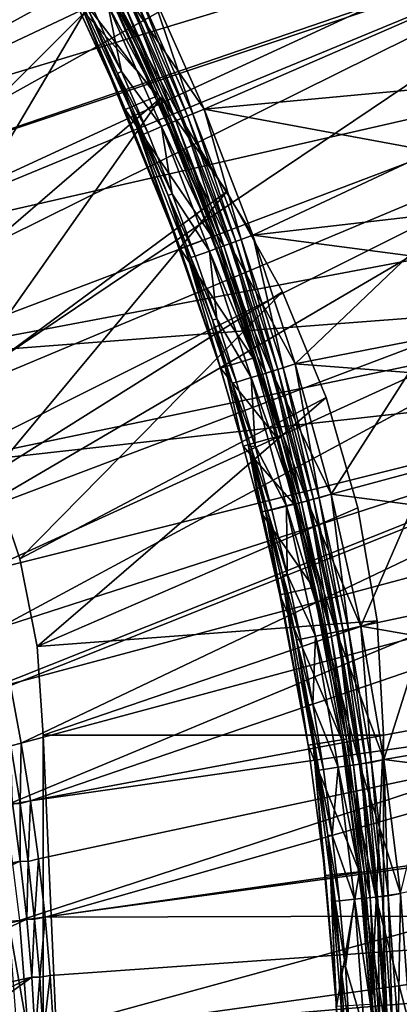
# Model space of a CAD drawing. Header units: metres. Extents: x -901 to 901, y -486 to 401.
# Tile 338 of 375: x 839 to 861, y 209 to 267. Entities that reach past the tile are written whole.
import ezdxf

# ---------------------------------------------------------------- set-up
doc = ezdxf.new("R2010")
doc.units = ezdxf.units.M

msp = doc.modelspace()

# ---------------------------------------------------------------- linework, layer by layer
at = {"layer": 'top'}
for points in [[(842.95459, 270.725311, -625), (840.128296, 276.171753, -625), (846.922791, 262.772797, -621.825684)], [(846.922791, 262.772797, -621.825684), (840.128296, 276.171753, -625), (843.20343, 270.848541, -621.825684)], [(841.155457, 269.83429, -625), (844.821167, 261.875031, -625), (838.621948, 275.3526, -621.651367)], [(838.621948, 275.3526, -621.651367), (844.821167, 261.875031, -625), (841.41803, 269.964325, -621.651367)], [(842.95459, 270.725311, -625), (846.667419, 262.663727, -625), (841.155457, 269.83429, -625)], [(846.667419, 262.663727, -625), (842.95459, 270.725311, -625), (850.187195, 254.502686, -621.825684)], [(850.187195, 254.502686, -621.825684), (842.95459, 270.725311, -625), (846.922791, 262.772797, -621.825684)], [(846.922791, 262.772797, -621.825684), (843.20343, 270.848541, -621.825684), (844.608337, 268.404633, -621.115417)], [(846.2323, 269.16272, -620), (870.100403, 270.889221, -620), (849.449768, 261.904144, -620)], [(846.2323, 269.16272, -618), (849.449768, 261.904144, -618), (870.100403, 270.889221, -618)], [(870.100403, 270.889221, -620), (872.769165, 264.063385, -620), (849.449768, 261.904144, -620)], [(870.100403, 270.889221, -618), (849.449768, 261.904144, -618), (872.769165, 264.063385, -618)], [(844.821167, 261.875031, -625), (848.038513, 253.724182, -625), (841.41803, 269.964325, -621.651367)], [(841.41803, 269.964325, -621.651367), (848.038513, 253.724182, -625), (845.090637, 261.990112, -621.651367)], [(841.41803, 269.964325, -621.651367), (845.090637, 261.990112, -621.651367), (842.74762, 267.524445, -620.924011)], [(846.667419, 262.663727, -625), (844.821167, 261.875031, -625), (841.155457, 269.83429, -625)], [(844.919312, 268.551727, -618.271973), (849.449768, 261.904144, -618), (846.2323, 269.16272, -618)], [(845.008362, 268.593872, -620.525452), (845.274963, 268.719971, -620.301758), (848.201477, 261.387054, -620.525452)], [(845.274963, 268.719971, -620.301758), (845.574524, 268.861694, -620.135986), (848.473938, 261.499908, -620.301758)], [(845.274963, 268.719971, -620.301758), (848.473938, 261.499908, -620.301758), (848.201477, 261.387054, -620.525452)], [(845.574524, 268.861694, -620.135986), (846.2323, 269.16272, -620), (848.78009, 261.62674, -620.135986)], [(845.574524, 268.861694, -620.135986), (848.78009, 261.62674, -620.135986), (848.473938, 261.499908, -620.301758)], [(848.78009, 261.62674, -620.135986), (846.2323, 269.16272, -620), (849.449768, 261.904144, -620)], [(847.498047, 261.095703, -618.603455), (844.320129, 268.268311, -618.603455), (843.786987, 268.016083, -619.050903)], [(848.110413, 261.349335, -618.271973), (844.919312, 268.551727, -618.271973), (844.320129, 268.268311, -618.603455)], [(848.110413, 261.349335, -618.271973), (844.320129, 268.268311, -618.603455), (847.498047, 261.095703, -618.603455)], [(844.608337, 268.404633, -621.115417), (845.008362, 268.593872, -620.525452), (847.792603, 261.217682, -621.115417)], [(847.792603, 261.217682, -621.115417), (846.922791, 262.772797, -621.825684), (844.608337, 268.404633, -621.115417)], [(849.449768, 261.904144, -618), (844.919312, 268.551727, -618.271973), (848.110413, 261.349335, -618.271973)], [(845.008362, 268.593872, -620.525452), (848.201477, 261.387054, -620.525452), (847.792603, 261.217682, -621.115417)], [(844.605103, 264.104523, -620.230835), (842.986816, 267.637604, -620.230835), (842.74762, 267.524445, -620.924011)], [(843.786987, 268.016083, -619.050903), (842.986816, 267.637604, -620.230835), (844.605103, 264.104523, -620.230835)], [(847.498047, 261.095703, -618.603455), (843.786987, 268.016083, -619.050903), (846.953125, 260.869995, -619.050903)], [(846.953125, 260.869995, -619.050903), (843.786987, 268.016083, -619.050903), (844.605103, 264.104523, -620.230835)], [(842.74762, 267.524445, -620.924011), (845.090637, 261.990112, -621.651367), (844.363159, 263.997284, -620.924011)], [(842.74762, 267.524445, -620.924011), (844.363159, 263.997284, -620.924011), (844.605103, 264.104523, -620.230835)], [(844.363159, 263.997284, -620.924011), (846.135376, 260.53125, -620.230835), (844.605103, 264.104523, -620.230835)], [(844.605103, 264.104523, -620.230835), (846.135376, 260.53125, -620.230835), (846.953125, 260.869995, -619.050903)], [(845.090637, 261.990112, -621.651367), (845.89093, 260.429993, -620.924011), (844.363159, 263.997284, -620.924011)], [(844.363159, 263.997284, -620.924011), (845.89093, 260.429993, -620.924011), (846.135376, 260.53125, -620.230835)], [(849.449768, 261.904144, -620), (872.769165, 264.063385, -620), (875.163025, 257.136322, -620)], [(849.449768, 261.904144, -618), (852.307251, 254.496414, -618), (872.769165, 264.063385, -618)], [(872.769165, 264.063385, -618), (852.307251, 254.496414, -618), (854.797791, 246.957397, -618)], [(854.797791, 246.957397, -618), (856.915466, 239.305267, -618), (872.769165, 264.063385, -618)], [(856.915466, 239.305267, -618), (858.655029, 231.558456, -618), (872.769165, 264.063385, -618)], [(872.769165, 264.063385, -618), (858.655029, 231.558456, -618), (860.012451, 223.735611, -618)], [(860.984375, 215.855576, -618), (872.769165, 264.063385, -618), (860.012451, 223.735611, -618)], [(846.667419, 262.663727, -625), (849.926086, 254.408081, -625), (844.821167, 261.875031, -625)], [(849.926086, 254.408081, -625), (846.667419, 262.663727, -625), (852.589539, 247.362183, -621.825684)], [(852.589539, 247.362183, -621.825684), (846.667419, 262.663727, -625), (850.187195, 254.502686, -621.825684)], [(850.187195, 254.502686, -621.825684), (846.922791, 262.772797, -621.825684), (847.792603, 261.217682, -621.115417)], [(849.926086, 254.408081, -625), (848.038513, 253.724182, -625), (844.821167, 261.875031, -625)], [(848.038513, 253.724182, -625), (850.406738, 246.685226, -625), (845.090637, 261.990112, -621.651367)], [(845.090637, 261.990112, -621.651367), (850.406738, 246.685226, -625), (848.313965, 253.823975, -621.651367)], [(845.89093, 260.429993, -620.924011), (845.090637, 261.990112, -621.651367), (847.329651, 256.824554, -620.924011)], [(845.090637, 261.990112, -621.651367), (848.313965, 253.823975, -621.651367), (847.329651, 256.824554, -620.924011)], [(852.307251, 254.496414, -618), (849.449768, 261.904144, -618), (848.110413, 261.349335, -618.271973)], [(851.623291, 254.236816, -620.135986), (848.78009, 261.62674, -620.135986), (849.449768, 261.904144, -620)], [(849.449768, 261.904144, -620), (875.163025, 257.136322, -620), (852.307251, 254.496414, -620)], [(851.623291, 254.236816, -620.135986), (849.449768, 261.904144, -620), (852.307251, 254.496414, -620)], [(850.940796, 253.992676, -618.271973), (848.110413, 261.349335, -618.271973), (847.498047, 261.095703, -618.603455)], [(847.792603, 261.217682, -621.115417), (848.201477, 261.387054, -620.525452), (850.616882, 253.876816, -621.115417)], [(850.616882, 253.876816, -621.115417), (850.187195, 254.502686, -621.825684), (847.792603, 261.217682, -621.115417)], [(852.307251, 254.496414, -618), (848.110413, 261.349335, -618.271973), (850.940796, 253.992676, -618.271973)], [(848.201477, 261.387054, -620.525452), (848.473938, 261.499908, -620.301758), (851.033569, 254.025879, -620.525452)], [(848.201477, 261.387054, -620.525452), (851.033569, 254.025879, -620.525452), (850.616882, 253.876816, -621.115417)], [(848.473938, 261.499908, -620.301758), (848.78009, 261.62674, -620.135986), (851.311279, 254.125198, -620.301758)], [(848.473938, 261.499908, -620.301758), (851.311279, 254.125198, -620.301758), (851.033569, 254.025879, -620.525452)], [(851.311279, 254.125198, -620.301758), (848.78009, 261.62674, -620.135986), (851.623291, 254.236816, -620.135986)], [(846.135376, 260.53125, -620.230835), (847.576538, 256.9198, -620.230835), (846.953125, 260.869995, -619.050903)], [(850.316772, 253.769455, -618.603455), (847.498047, 261.095703, -618.603455), (846.953125, 260.869995, -619.050903)], [(847.576538, 256.9198, -620.230835), (849.761414, 253.570801, -619.050903), (846.953125, 260.869995, -619.050903)], [(846.953125, 260.869995, -619.050903), (849.761414, 253.570801, -619.050903), (850.316772, 253.769455, -618.603455)], [(850.940796, 253.992676, -618.271973), (847.498047, 261.095703, -618.603455), (850.316772, 253.769455, -618.603455)], [(845.89093, 260.429993, -620.924011), (847.576538, 256.9198, -620.230835), (846.135376, 260.53125, -620.230835)], [(845.89093, 260.429993, -620.924011), (847.329651, 256.824554, -620.924011), (847.576538, 256.9198, -620.230835)], [(847.329651, 256.824554, -620.924011), (848.92804, 253.272705, -620.230835), (847.576538, 256.9198, -620.230835)], [(847.329651, 256.824554, -620.924011), (848.313965, 253.823975, -621.651367), (848.678894, 253.183578, -620.924011)], [(848.92804, 253.272705, -620.230835), (847.329651, 256.824554, -620.924011), (848.678894, 253.183578, -620.924011)], [(847.576538, 256.9198, -620.230835), (848.92804, 253.272705, -620.230835), (849.761414, 253.570801, -619.050903)], [(875.163025, 257.136322, -620), (876.950012, 251.276962, -620), (852.307251, 254.496414, -620)], [(849.926086, 254.408081, -625), (852.32428, 247.279922, -625), (848.038513, 253.724182, -625)], [(852.32428, 247.279922, -625), (849.926086, 254.408081, -625), (853.9505, 242.731461, -621.825684)], [(853.9505, 242.731461, -621.825684), (849.926086, 254.408081, -625), (852.589539, 247.362183, -621.825684)], [(852.589539, 247.362183, -621.825684), (850.187195, 254.502686, -621.825684), (850.616882, 253.876816, -621.115417)], [(854.797791, 246.957397, -618), (852.307251, 254.496414, -618), (850.940796, 253.992676, -618.271973)], [(854.099243, 246.712921, -620.135986), (851.623291, 254.236816, -620.135986), (852.307251, 254.496414, -620)], [(852.307251, 254.496414, -620), (876.950012, 251.276962, -620), (854.797791, 246.957397, -620)], [(854.099243, 246.712921, -620.135986), (852.307251, 254.496414, -620), (854.797791, 246.957397, -620)], [(852.32428, 247.279922, -625), (850.406738, 246.685226, -625), (848.038513, 253.724182, -625)], [(850.406738, 246.685226, -625), (851.748413, 242.120346, -625), (848.313965, 253.823975, -621.651367)], [(848.313965, 253.823975, -621.651367), (851.748413, 242.120346, -625), (850.686584, 246.772018, -621.651367)], [(848.313965, 253.823975, -621.651367), (849.938049, 249.50975, -620.924011), (848.678894, 253.183578, -620.924011)], [(848.313965, 253.823975, -621.651367), (850.686584, 246.772018, -621.651367), (849.938049, 249.50975, -620.924011)], [(849.761414, 253.570801, -619.050903), (852.771362, 246.31041, -618.603455), (850.316772, 253.769455, -618.603455)], [(853.405579, 246.502655, -618.271973), (850.940796, 253.992676, -618.271973), (850.316772, 253.769455, -618.603455)], [(850.316772, 253.769455, -618.603455), (852.771362, 246.31041, -618.603455), (853.405579, 246.502655, -618.271973)], [(850.616882, 253.876816, -621.115417), (851.033569, 254.025879, -620.525452), (853.076416, 246.402878, -621.115417)], [(853.076416, 246.402878, -621.115417), (852.589539, 247.362183, -621.825684), (850.616882, 253.876816, -621.115417)], [(854.797791, 246.957397, -618), (850.940796, 253.992676, -618.271973), (853.405579, 246.502655, -618.271973)], [(851.033569, 254.025879, -620.525452), (851.311279, 254.125198, -620.301758), (853.499939, 246.53125, -620.525452)], [(851.033569, 254.025879, -620.525452), (853.499939, 246.53125, -620.525452), (853.076416, 246.402878, -621.115417)], [(853.782104, 246.616791, -620.301758), (851.311279, 254.125198, -620.301758), (851.623291, 254.236816, -620.135986)], [(853.499939, 246.53125, -620.525452), (851.311279, 254.125198, -620.301758), (853.782104, 246.616791, -620.301758)], [(853.782104, 246.616791, -620.301758), (851.623291, 254.236816, -620.135986), (854.099243, 246.712921, -620.135986)], [(850.189331, 249.592712, -620.230835), (848.92804, 253.272705, -620.230835), (848.678894, 253.183578, -620.924011)], [(848.678894, 253.183578, -620.924011), (849.938049, 249.50975, -620.924011), (850.189331, 249.592712, -620.230835)], [(849.761414, 253.570801, -619.050903), (848.92804, 253.272705, -620.230835), (850.189331, 249.592712, -620.230835)], [(852.771362, 246.31041, -618.603455), (849.761414, 253.570801, -619.050903), (852.20697, 246.139313, -619.050903)], [(852.20697, 246.139313, -619.050903), (849.761414, 253.570801, -619.050903), (850.189331, 249.592712, -620.230835)], [(876.950012, 251.276962, -620), (878.598755, 245.127625, -620), (854.797791, 246.957397, -620)], [(849.938049, 249.50975, -620.924011), (851.359985, 245.882553, -620.230835), (850.189331, 249.592712, -620.230835)], [(850.686584, 246.772018, -621.651367), (851.10675, 245.805801, -620.924011), (849.938049, 249.50975, -620.924011)], [(849.938049, 249.50975, -620.924011), (851.10675, 245.805801, -620.924011), (851.359985, 245.882553, -620.230835)], [(850.189331, 249.592712, -620.230835), (851.359985, 245.882553, -620.230835), (852.20697, 246.139313, -619.050903)], [(853.9505, 242.731461, -621.825684), (852.589539, 247.362183, -621.825684), (853.076416, 246.402878, -621.115417)], [(852.32428, 247.279922, -625), (853.682922, 242.657196, -625), (850.406738, 246.685226, -625)], [(851.748413, 242.120346, -625), (852.030701, 242.1987, -621.651367), (850.686584, 246.772018, -621.651367)], [(850.686584, 246.772018, -621.651367), (852.030701, 242.1987, -621.651367), (851.10675, 245.805801, -620.924011)], [(853.682922, 242.657196, -625), (852.32428, 247.279922, -625), (853.9505, 242.731461, -621.825684)], [(856.915466, 239.305267, -618), (854.797791, 246.957397, -618), (853.405579, 246.502655, -618.271973)], [(856.204285, 239.077286, -620.135986), (854.099243, 246.712921, -620.135986), (854.797791, 246.957397, -620)], [(854.797791, 246.957397, -620), (878.598755, 245.127625, -620), (856.915466, 239.305267, -620)], [(856.204285, 239.077286, -620.135986), (854.797791, 246.957397, -620), (856.915466, 239.305267, -620)], [(853.682922, 242.657196, -625), (851.748413, 242.120346, -625), (850.406738, 246.685226, -625)], [(854.858276, 238.740555, -618.603455), (852.771362, 246.31041, -618.603455), (852.20697, 246.139313, -619.050903)], [(852.771362, 246.31041, -618.603455), (855.50116, 238.901382, -618.271973), (853.405579, 246.502655, -618.271973)], [(855.50116, 238.901382, -618.271973), (852.771362, 246.31041, -618.603455), (854.858276, 238.740555, -618.603455)], [(853.076416, 246.402878, -621.115417), (853.499939, 246.53125, -620.525452), (855.167542, 238.817917, -621.115417)], [(855.167542, 238.817917, -621.115417), (853.9505, 242.731461, -621.825684), (853.076416, 246.402878, -621.115417)], [(853.405579, 246.502655, -618.271973), (855.50116, 238.901382, -618.271973), (856.915466, 239.305267, -618)], [(855.596802, 238.925308, -620.525452), (853.499939, 246.53125, -620.525452), (853.782104, 246.616791, -620.301758)], [(855.167542, 238.817917, -621.115417), (853.499939, 246.53125, -620.525452), (855.596802, 238.925308, -620.525452)], [(855.882874, 238.996872, -620.301758), (853.782104, 246.616791, -620.301758), (854.099243, 246.712921, -620.135986)], [(855.596802, 238.925308, -620.525452), (853.782104, 246.616791, -620.301758), (855.882874, 238.996872, -620.301758)], [(855.882874, 238.996872, -620.301758), (854.099243, 246.712921, -620.135986), (856.204285, 239.077286, -620.135986)], [(851.10675, 245.805801, -620.924011), (852.439575, 242.144958, -620.230835), (851.359985, 245.882553, -620.230835)], [(852.030701, 242.1987, -621.651367), (852.184509, 242.074448, -620.924011), (851.10675, 245.805801, -620.924011)], [(851.10675, 245.805801, -620.924011), (852.184509, 242.074448, -620.924011), (852.439575, 242.144958, -620.230835)], [(851.359985, 245.882553, -620.230835), (852.439575, 242.144958, -620.230835), (852.20697, 246.139313, -619.050903)], [(852.20697, 246.139313, -619.050903), (852.439575, 242.144958, -620.230835), (854.286194, 238.597427, -619.050903)], [(854.858276, 238.740555, -618.603455), (852.20697, 246.139313, -619.050903), (854.286194, 238.597427, -619.050903)], [(878.598755, 245.127625, -620), (880.588623, 236.215561, -620), (856.915466, 239.305267, -620)], [(853.682922, 242.657196, -625), (853.9505, 242.731461, -621.825684), (854.989502, 238.794266, -621.825684)], [(854.989502, 238.794266, -621.825684), (853.9505, 242.731461, -621.825684), (855.167542, 238.817917, -621.115417)], [(853.682922, 242.657196, -625), (854.720093, 238.726807, -625), (851.748413, 242.120346, -625)], [(851.748413, 242.120346, -625), (852.772583, 238.23912, -625), (852.030701, 242.1987, -621.651367)], [(852.772583, 238.23912, -625), (853.904907, 233.391388, -625), (852.030701, 242.1987, -621.651367)], [(852.030701, 242.1987, -621.651367), (853.904907, 233.391388, -625), (853.056763, 238.310287, -621.651367)], [(852.184509, 242.074448, -620.924011), (852.030701, 242.1987, -621.651367), (853.170959, 238.318436, -620.924011)], [(852.030701, 242.1987, -621.651367), (853.056763, 238.310287, -621.651367), (853.170959, 238.318436, -620.924011)], [(852.184509, 242.074448, -620.924011), (853.427612, 238.382645, -620.230835), (852.439575, 242.144958, -620.230835)], [(852.439575, 242.144958, -620.230835), (853.427612, 238.382645, -620.230835), (854.286194, 238.597427, -619.050903)], [(854.720093, 238.726807, -625), (853.682922, 242.657196, -625), (856.138123, 233.876663, -621.825684)], [(856.138123, 233.876663, -621.825684), (853.682922, 242.657196, -625), (854.989502, 238.794266, -621.825684)], [(854.720093, 238.726807, -625), (852.772583, 238.23912, -625), (851.748413, 242.120346, -625)], [(853.170959, 238.318436, -620.924011), (853.427612, 238.382645, -620.230835), (852.184509, 242.074448, -620.924011)], [(855.50116, 238.901382, -618.271973), (858.655029, 231.558456, -618), (856.915466, 239.305267, -618)], [(857.934814, 231.352081, -620.135986), (856.204285, 239.077286, -620.135986), (856.915466, 239.305267, -620)], [(856.915466, 239.305267, -620), (880.588623, 236.215561, -620), (858.655029, 231.558456, -620)], [(857.934814, 231.352081, -620.135986), (856.915466, 239.305267, -620), (858.655029, 231.558456, -620)], [(854.720093, 238.726807, -625), (855.86676, 233.817688, -625), (852.772583, 238.23912, -625)], [(856.573914, 231.081924, -618.603455), (854.858276, 238.740555, -618.603455), (854.286194, 238.597427, -619.050903)], [(855.86676, 233.817688, -625), (854.720093, 238.726807, -625), (857.81543, 224.92041, -621.825684)], [(857.81543, 224.92041, -621.825684), (854.720093, 238.726807, -625), (856.138123, 233.876663, -621.825684)], [(857.223938, 231.210968, -618.271973), (855.50116, 238.901382, -618.271973), (854.858276, 238.740555, -618.603455)], [(857.223938, 231.210968, -618.271973), (854.858276, 238.740555, -618.603455), (856.573914, 231.081924, -618.603455)], [(856.138123, 233.876663, -621.825684), (854.989502, 238.794266, -621.825684), (855.167542, 238.817917, -621.115417)], [(856.886536, 231.143997, -621.115417), (855.167542, 238.817917, -621.115417), (855.596802, 238.925308, -620.525452)], [(856.138123, 233.876663, -621.825684), (855.167542, 238.817917, -621.115417), (856.886536, 231.143997, -621.115417)], [(858.655029, 231.558456, -618), (855.50116, 238.901382, -618.271973), (857.223938, 231.210968, -618.271973)], [(857.320618, 231.230148, -620.525452), (855.596802, 238.925308, -620.525452), (855.882874, 238.996872, -620.301758)], [(856.886536, 231.143997, -621.115417), (855.596802, 238.925308, -620.525452), (857.320618, 231.230148, -620.525452)], [(857.609802, 231.287567, -620.301758), (855.882874, 238.996872, -620.301758), (856.204285, 239.077286, -620.135986)], [(857.320618, 231.230148, -620.525452), (855.882874, 238.996872, -620.301758), (857.609802, 231.287567, -620.301758)], [(857.609802, 231.287567, -620.301758), (856.204285, 239.077286, -620.135986), (857.934814, 231.352081, -620.135986)], [(855.86676, 233.817688, -625), (853.904907, 233.391388, -625), (852.772583, 238.23912, -625)], [(853.170959, 238.318436, -620.924011), (853.056763, 238.310287, -621.651367), (854.065552, 234.540451, -620.924011)], [(853.904907, 233.391388, -625), (855.558289, 224.562454, -625), (853.056763, 238.310287, -621.651367)], [(853.056763, 238.310287, -621.651367), (855.558289, 224.562454, -625), (854.191162, 233.453598, -621.651367)], [(854.065552, 234.540451, -620.924011), (853.056763, 238.310287, -621.651367), (854.191162, 233.453598, -621.651367)], [(853.427612, 238.382645, -620.230835), (853.170959, 238.318436, -620.924011), (854.32373, 234.598343, -620.230835)], [(854.32373, 234.598343, -620.230835), (853.170959, 238.318436, -620.924011), (854.065552, 234.540451, -620.924011)], [(854.286194, 238.597427, -619.050903), (853.427612, 238.382645, -620.230835), (854.32373, 234.598343, -620.230835)], [(856.573914, 231.081924, -618.603455), (854.286194, 238.597427, -619.050903), (855.995483, 230.967102, -619.050903)], [(855.995483, 230.967102, -619.050903), (854.286194, 238.597427, -619.050903), (854.32373, 234.598343, -620.230835)], [(880.588623, 236.215561, -620), (882.095093, 227.468674, -620), (858.655029, 231.558456, -620)], [(854.32373, 234.598343, -620.230835), (854.065552, 234.540451, -620.924011), (855.12738, 230.794769, -620.230835)], [(854.065552, 234.540451, -620.924011), (854.191162, 233.453598, -621.651367), (854.867859, 230.743256, -620.924011)], [(855.12738, 230.794769, -620.230835), (854.065552, 234.540451, -620.924011), (854.867859, 230.743256, -620.924011)], [(855.995483, 230.967102, -619.050903), (854.32373, 234.598343, -620.230835), (855.12738, 230.794769, -620.230835)], [(855.86676, 233.817688, -625), (857.541138, 224.876923, -625), (853.904907, 233.391388, -625)], [(857.541138, 224.876923, -625), (855.86676, 233.817688, -625), (857.81543, 224.92041, -621.825684)], [(857.81543, 224.92041, -621.825684), (856.138123, 233.876663, -621.825684), (856.886536, 231.143997, -621.115417)], [(857.541138, 224.876923, -625), (855.558289, 224.562454, -625), (853.904907, 233.391388, -625)], [(855.558289, 224.562454, -625), (855.847656, 224.608353, -621.651367), (854.191162, 233.453598, -621.651367)], [(854.191162, 233.453598, -621.651367), (855.847656, 224.608353, -621.651367), (854.867859, 230.743256, -620.924011)], [(858.57019, 223.453506, -618.271973), (857.223938, 231.210968, -618.271973), (856.573914, 231.081924, -618.603455)], [(858.229919, 223.403183, -621.115417), (856.886536, 231.143997, -621.115417), (857.320618, 231.230148, -620.525452)], [(860.012451, 223.735611, -618), (858.655029, 231.558456, -618), (857.223938, 231.210968, -618.271973)], [(860.012451, 223.735611, -618), (857.223938, 231.210968, -618.271973), (858.57019, 223.453506, -618.271973)], [(858.667664, 223.467926, -620.525452), (857.320618, 231.230148, -620.525452), (857.609802, 231.287567, -620.301758)], [(858.229919, 223.403183, -621.115417), (857.320618, 231.230148, -620.525452), (858.667664, 223.467926, -620.525452)], [(858.959351, 223.511078, -620.301758), (857.609802, 231.287567, -620.301758), (857.934814, 231.352081, -620.135986)], [(858.667664, 223.467926, -620.525452), (857.609802, 231.287567, -620.301758), (858.959351, 223.511078, -620.301758)], [(859.28717, 223.559555, -620.135986), (857.934814, 231.352081, -620.135986), (858.655029, 231.558456, -620)], [(858.959351, 223.511078, -620.301758), (857.934814, 231.352081, -620.135986), (859.28717, 223.559555, -620.135986)], [(858.655029, 231.558456, -620), (882.095093, 227.468674, -620), (860.012451, 223.735611, -620)], [(858.655029, 231.558456, -620), (860.012451, 223.735611, -620), (859.28717, 223.559555, -620.135986)], [(855.838196, 226.97467, -620.230835), (855.12738, 230.794769, -620.230835), (854.867859, 230.743256, -620.924011)], [(854.867859, 230.743256, -620.924011), (855.847656, 224.608353, -621.651367), (855.577454, 226.92955, -620.924011)], [(854.867859, 230.743256, -620.924011), (855.577454, 226.92955, -620.924011), (855.838196, 226.97467, -620.230835)], [(855.995483, 230.967102, -619.050903), (855.12738, 230.794769, -620.230835), (855.838196, 226.97467, -620.230835)], [(857.331177, 223.270248, -619.050903), (855.995483, 230.967102, -619.050903), (855.838196, 226.97467, -620.230835)], [(857.914612, 223.356552, -618.603455), (856.573914, 231.081924, -618.603455), (855.995483, 230.967102, -619.050903)], [(857.914612, 223.356552, -618.603455), (855.995483, 230.967102, -619.050903), (857.331177, 223.270248, -619.050903)], [(858.57019, 223.453506, -618.271973), (856.573914, 231.081924, -618.603455), (857.914612, 223.356552, -618.603455)], [(857.81543, 224.92041, -621.825684), (856.886536, 231.143997, -621.115417), (858.229919, 223.403183, -621.115417)], [(882.095093, 227.468674, -620), (882.951538, 220.816956, -620), (860.012451, 223.735611, -620)], [(855.577454, 226.92955, -620.924011), (856.455688, 223.140762, -620.230835), (855.838196, 226.97467, -620.230835)], [(855.847656, 224.608353, -621.651367), (856.193909, 223.102051, -620.924011), (855.577454, 226.92955, -620.924011)], [(855.577454, 226.92955, -620.924011), (856.193909, 223.102051, -620.924011), (856.455688, 223.140762, -620.230835)], [(855.838196, 226.97467, -620.230835), (856.455688, 223.140762, -620.230835), (857.331177, 223.270248, -619.050903)], [(857.541138, 224.876923, -625), (858.570068, 217.134964, -625), (855.558289, 224.562454, -625)], [(857.541138, 224.876923, -625), (857.81543, 224.92041, -621.825684), (858.846191, 217.164841, -621.825684)], [(858.570068, 217.134964, -625), (857.541138, 224.876923, -625), (859.496033, 209.368103, -621.825684)], [(859.496033, 209.368103, -621.825684), (857.541138, 224.876923, -625), (858.846191, 217.164841, -621.825684)], [(858.846191, 217.164841, -621.825684), (857.81543, 224.92041, -621.825684), (858.229919, 223.403183, -621.115417)], [(855.558289, 224.562454, -625), (856.574097, 216.918945, -625), (855.847656, 224.608353, -621.651367)], [(858.570068, 217.134964, -625), (856.574097, 216.918945, -625), (855.558289, 224.562454, -625)], [(856.574097, 216.918945, -625), (857.214539, 209.234894, -625), (855.847656, 224.608353, -621.651367)], [(855.847656, 224.608353, -621.651367), (857.214539, 209.234894, -625), (856.865356, 216.95047, -621.651367)], [(856.193909, 223.102051, -620.924011), (855.847656, 224.608353, -621.651367), (856.716797, 219.263489, -620.924011)], [(855.847656, 224.608353, -621.651367), (856.865356, 216.95047, -621.651367), (856.716797, 219.263489, -620.924011)], [(860.984375, 215.855576, -618), (860.012451, 223.735611, -618), (858.57019, 223.453506, -618.271973)], [(860.012451, 223.735611, -620), (860.257629, 215.721893, -620.135986), (859.28717, 223.559555, -620.135986)], [(860.012451, 223.735611, -620), (882.951538, 220.816956, -620), (860.984375, 215.855576, -620)], [(860.012451, 223.735611, -620), (860.984375, 215.855576, -620), (860.257629, 215.721893, -620.135986)], [(856.193909, 223.102051, -620.924011), (856.97937, 219.295776, -620.230835), (856.455688, 223.140762, -620.230835)], [(856.193909, 223.102051, -620.924011), (856.716797, 219.263489, -620.924011), (856.97937, 219.295776, -620.230835)], [(856.455688, 223.140762, -620.230835), (856.97937, 219.295776, -620.230835), (857.331177, 223.270248, -619.050903)], [(856.97937, 219.295776, -620.230835), (858.289734, 215.528839, -619.050903), (857.331177, 223.270248, -619.050903)], [(858.876709, 215.586426, -618.603455), (857.914612, 223.356552, -618.603455), (857.331177, 223.270248, -619.050903)], [(857.331177, 223.270248, -619.050903), (858.289734, 215.528839, -619.050903), (858.876709, 215.586426, -618.603455)], [(859.536255, 215.651123, -618.271973), (858.57019, 223.453506, -618.271973), (857.914612, 223.356552, -618.603455)], [(859.536255, 215.651123, -618.271973), (857.914612, 223.356552, -618.603455), (858.876709, 215.586426, -618.603455)], [(859.19397, 215.617538, -621.115417), (858.229919, 223.403183, -621.115417), (858.667664, 223.467926, -620.525452)], [(858.846191, 217.164841, -621.825684), (858.229919, 223.403183, -621.115417), (859.19397, 215.617538, -621.115417)], [(860.984375, 215.855576, -618), (858.57019, 223.453506, -618.271973), (859.536255, 215.651123, -618.271973)], [(859.634399, 215.660751, -620.525452), (858.667664, 223.467926, -620.525452), (858.959351, 223.511078, -620.301758)], [(859.19397, 215.617538, -621.115417), (858.667664, 223.467926, -620.525452), (859.634399, 215.660751, -620.525452)], [(859.927856, 215.689545, -620.301758), (858.959351, 223.511078, -620.301758), (859.28717, 223.559555, -620.135986)], [(859.634399, 215.660751, -620.525452), (858.959351, 223.511078, -620.301758), (859.927856, 215.689545, -620.301758)], [(859.28717, 223.559555, -620.135986), (860.257629, 215.721893, -620.135986), (859.927856, 215.689545, -620.301758)], [(856.716797, 219.263489, -620.924011), (857.408936, 215.442413, -620.230835), (856.97937, 219.295776, -620.230835)], [(856.716797, 219.263489, -620.924011), (856.865356, 216.95047, -621.651367), (857.145569, 215.41658, -620.924011)], [(857.408936, 215.442413, -620.230835), (856.716797, 219.263489, -620.924011), (857.145569, 215.41658, -620.924011)], [(856.97937, 219.295776, -620.230835), (857.408936, 215.442413, -620.230835), (858.289734, 215.528839, -619.050903)], [(856.574097, 216.918945, -625), (858.570068, 217.134964, -625), (857.214539, 209.234894, -625)], [(857.214539, 209.234894, -625), (857.435486, 203.970673, -625), (856.865356, 216.95047, -621.651367)], [(856.865356, 216.95047, -621.651367), (857.435486, 203.970673, -625), (857.507019, 209.251968, -621.651367)], [(856.865356, 216.95047, -621.651367), (857.479858, 211.564056, -620.924011), (857.145569, 215.41658, -620.924011)], [(856.865356, 216.95047, -621.651367), (857.507019, 209.251968, -621.651367), (857.479858, 211.564056, -620.924011)], [(858.570068, 217.134964, -625), (859.21875, 209.351913, -625), (857.214539, 209.234894, -625)], [(859.21875, 209.351913, -625), (858.570068, 217.134964, -625), (859.720093, 204.027939, -621.825684)], [(859.720093, 204.027939, -621.825684), (858.570068, 217.134964, -625), (859.496033, 209.368103, -621.825684)], [(859.496033, 209.368103, -621.825684), (858.846191, 217.164841, -621.825684), (859.19397, 215.617538, -621.115417)], [(858.289734, 215.528839, -619.050903), (859.456665, 207.793564, -618.603455), (858.876709, 215.586426, -618.603455)], [(860.118591, 207.825912, -618.271973), (859.536255, 215.651123, -618.271973), (858.876709, 215.586426, -618.603455)], [(858.876709, 215.586426, -618.603455), (859.456665, 207.793564, -618.603455), (860.118591, 207.825912, -618.271973)], [(859.775024, 207.809128, -621.115417), (859.19397, 215.617538, -621.115417), (859.634399, 215.660751, -620.525452)], [(859.496033, 209.368103, -621.825684), (859.19397, 215.617538, -621.115417), (859.775024, 207.809128, -621.115417)], [(861.56842, 207.937347, -618), (860.984375, 215.855576, -618), (859.536255, 215.651123, -618.271973)], [(861.56842, 207.937347, -618), (859.536255, 215.651123, -618.271973), (860.118591, 207.825912, -618.271973)], [(860.217041, 207.830734, -620.525452), (859.634399, 215.660751, -620.525452), (859.927856, 215.689545, -620.301758)], [(859.775024, 207.809128, -621.115417), (859.634399, 215.660751, -620.525452), (860.217041, 207.830734, -620.525452)], [(860.257629, 215.721893, -620.135986), (860.511658, 207.845123, -620.301758), (859.927856, 215.689545, -620.301758)], [(859.927856, 215.689545, -620.301758), (860.511658, 207.845123, -620.301758), (860.217041, 207.830734, -620.525452)], [(860.984375, 215.855576, -620), (860.84259, 207.861298, -620.135986), (860.257629, 215.721893, -620.135986)], [(860.257629, 215.721893, -620.135986), (860.84259, 207.861298, -620.135986), (860.511658, 207.845123, -620.301758)], [(860.984375, 215.855576, -620), (861.56842, 207.937347, -620), (860.84259, 207.861298, -620.135986)], [(857.743774, 211.583435, -620.230835), (857.408936, 215.442413, -620.230835), (857.145569, 215.41658, -620.924011)], [(857.145569, 215.41658, -620.924011), (857.479858, 211.564056, -620.924011), (857.743774, 211.583435, -620.230835)], [(858.289734, 215.528839, -619.050903), (857.408936, 215.442413, -620.230835), (857.743774, 211.583435, -620.230835)], [(858.867554, 207.764771, -619.050903), (858.289734, 215.528839, -619.050903), (857.743774, 211.583435, -620.230835)], [(858.867554, 207.764771, -619.050903), (859.456665, 207.793564, -618.603455), (858.289734, 215.528839, -619.050903)], [(857.479858, 211.564056, -620.924011), (857.983459, 207.721558, -620.230835), (857.743774, 211.583435, -620.230835)], [(857.507019, 209.251968, -621.651367), (857.719177, 207.708649, -620.924011), (857.479858, 211.564056, -620.924011)], [(857.479858, 211.564056, -620.924011), (857.719177, 207.708649, -620.924011), (857.983459, 207.721558, -620.230835)], [(857.743774, 211.583435, -620.230835), (857.983459, 207.721558, -620.230835), (858.867554, 207.764771, -619.050903)], [(859.720093, 204.027939, -621.825684), (859.496033, 209.368103, -621.825684), (859.775024, 207.809128, -621.115417)]]:
    msp.add_3dface(points, dxfattribs=at)
at = {"layer": 'top0'}
for points in [[(868.623962, 290.492249, -3.399924), (824.199768, 266.802155, -32.467205), (822.541809, 269.816437, -32.465672)], [(825.783569, 263.74826, -32.468487), (824.199768, 266.802155, -32.467205), (868.623962, 290.492249, -3.399924)], [(872.828491, 282.140686, -3.399924), (825.783569, 263.74826, -32.468487), (868.623962, 290.492249, -3.399924)], [(819.514832, 272.042908, -29.865801), (822.860046, 266.103302, -29.869116), (870.017395, 284.498688, -0.803848)], [(822.860046, 266.103302, -29.869116), (825.802856, 260.232513, -29.871416), (870.017395, 284.498688, -0.803848)], [(870.017395, 284.498688, -0.803848), (825.802856, 260.232513, -29.871416), (874.420105, 274.93988, -0.803848)], [(827.292175, 260.656525, -32.469524), (825.783569, 263.74826, -32.468487), (872.828491, 282.140686, -3.399924)], [(828.724792, 257.528839, -32.47031), (827.292175, 260.656525, -32.469524), (872.828491, 282.140686, -3.399924)], [(828.724792, 257.528839, -32.47031), (872.828491, 282.140686, -3.399924), (876.485291, 273.91217, -3.399924)], [(825.802856, 260.232513, -29.871416), (828.644226, 253.807495, -29.872879), (874.420105, 274.93988, -0.803848)], [(874.420105, 274.93988, -0.803848), (828.644226, 253.807495, -29.872879), (878.28363, 265.150696, -0.803848)], [(876.619751, 273.58847, -3.399924), (828.724792, 257.528839, -32.47031), (876.485291, 273.91217, -3.399924)], [(830.080566, 254.367065, -32.470848), (828.724792, 257.528839, -32.47031), (876.619751, 273.58847, -3.399924)], [(831.358643, 251.173111, -32.471138), (830.080566, 254.367065, -32.470848), (876.619751, 273.58847, -3.399924)], [(831.358643, 251.173111, -32.471138), (876.619751, 273.58847, -3.399924), (833.678528, 244.696198, -32.470963)], [(833.678528, 244.696198, -32.470963), (876.619751, 273.58847, -3.399924), (880.22467, 264.190063, -3.399924)], [(828.644226, 253.807495, -29.872879), (831.146118, 247.301697, -29.873283), (878.28363, 265.150696, -0.803848)], [(878.28363, 265.150696, -0.803848), (831.146118, 247.301697, -29.873283), (881.120422, 256.717102, -0.803848)], [(880.22467, 264.190063, -3.399924), (834.719055, 241.41713, -32.470493), (833.678528, 244.696198, -32.470963)], [(835.679138, 238.113617, -32.469769), (834.719055, 241.41713, -32.470493), (880.22467, 264.190063, -3.399924)], [(882.92395, 255.96434, -3.399924), (835.679138, 238.113617, -32.469769), (880.22467, 264.190063, -3.399924)], [(831.146118, 247.301697, -29.873283), (882.727722, 251.24791, -0.803848), (881.120422, 256.717102, -0.803848)], [(882.92395, 255.96434, -3.399924), (836.558411, 234.787659, -32.468777), (835.679138, 238.113617, -32.469769)], [(837.356201, 231.441254, -32.467522), (836.558411, 234.787659, -32.468777), (882.92395, 255.96434, -3.399924)], [(885.419678, 246.937363, -3.399924), (837.356201, 231.441254, -32.467522), (882.92395, 255.96434, -3.399924)], [(831.146118, 247.301697, -29.873283), (833.248291, 240.941315, -29.872656), (882.727722, 251.24791, -0.803848)], [(833.248291, 240.941315, -29.872656), (883.954773, 246.598083, -0.803848), (882.727722, 251.24791, -0.803848)], [(838.072083, 228.07637, -32.465992), (837.356201, 231.441254, -32.467522), (885.419678, 246.937363, -3.399924)], [(838.705444, 224.694992, -32.464188), (838.072083, 228.07637, -32.465992), (885.419678, 246.937363, -3.399924)], [(838.705444, 224.694992, -32.464188), (885.419678, 246.937363, -3.399924), (887.468811, 237.797104, -3.399924)], [(833.248291, 240.941315, -29.872656), (835.075623, 234.382751, -29.870964), (883.954773, 246.598083, -0.803848)], [(835.075623, 234.382751, -29.870964), (836.579956, 227.764771, -29.868177), (883.954773, 246.598083, -0.803848)], [(883.954773, 246.598083, -0.803848), (836.579956, 227.764771, -29.868177), (885.311462, 240.790527, -0.803848)], [(836.579956, 227.764771, -29.868177), (837.767822, 221.024963, -29.86421), (885.311462, 240.790527, -0.803848)], [(885.311462, 240.790527, -0.803848), (837.767822, 221.024963, -29.86421), (887.293213, 230.21315, -0.803848)], [(839.25592, 221.299149, -32.462105), (838.705444, 224.694992, -32.464188), (887.468811, 237.797104, -3.399924)], [(839.25592, 221.299149, -32.462105), (887.468811, 237.797104, -3.399924), (889.088013, 228.416321, -3.399924)], [(837.767822, 221.024963, -29.86421), (838.615112, 214.274445, -29.859097), (887.293213, 230.21315, -0.803848)], [(887.293213, 230.21315, -0.803848), (838.615112, 214.274445, -29.859097), (888.514221, 221.03038, -0.803848)], [(839.723206, 217.890854, -32.45974), (839.25592, 221.299149, -32.462105), (889.088013, 228.416321, -3.399924)], [(839.723206, 217.890854, -32.45974), (889.088013, 228.416321, -3.399924), (840.107117, 214.472153, -32.457088)], [(889.088013, 228.416321, -3.399924), (889.972351, 221.528122, -3.399924), (840.107117, 214.472153, -32.457088)], [(838.072083, 228.07637, -32.465992), (838.705444, 224.694992, -32.464188), (838.108215, 224.522614, -32.921223)], [(838.108215, 224.522614, -32.921223), (838.705444, 224.694992, -32.464188), (838.65387, 221.141403, -32.921879)], [(838.65387, 221.141403, -32.921879), (838.196533, 221.139969, -33.518326), (838.108215, 224.522614, -32.921223)], [(838.705444, 224.694992, -32.464188), (839.25592, 221.299149, -32.462105), (838.65387, 221.141403, -32.921879)], [(840.107117, 214.472153, -32.457088), (889.972351, 221.528122, -3.399924), (890.604858, 214.612244, -3.399924)], [(823.652405, 214.55748, -59.413013), (838.196533, 221.139969, -33.518326), (838.655762, 217.756958, -33.52356)], [(838.655762, 217.756958, -33.52356), (838.196533, 221.139969, -33.518326), (838.65387, 221.141403, -32.921879)], [(838.615112, 214.274445, -29.859097), (839.127136, 207.507172, -29.852839), (888.514221, 221.03038, -0.803848)], [(838.65387, 221.141403, -32.921879), (839.25592, 221.299149, -32.462105), (839.116882, 217.750397, -32.922615)], [(839.116882, 217.750397, -32.922615), (838.655762, 217.756958, -33.52356), (838.65387, 221.141403, -32.921879)], [(839.25592, 221.299149, -32.462105), (839.723206, 217.890854, -32.45974), (839.116882, 217.750397, -32.922615)], [(888.514221, 221.03038, -0.803848), (839.127136, 207.507172, -29.852839), (889.283508, 211.798798, -0.803848)], [(839.116882, 217.750397, -32.922615), (839.723206, 217.890854, -32.45974), (839.496887, 214.352005, -32.923428)], [(839.723206, 217.890854, -32.45974), (840.107117, 214.472153, -32.457088), (839.496887, 214.352005, -32.923428)], [(823.652405, 214.55748, -59.413013), (838.655762, 217.756958, -33.52356), (824.119507, 211.088623, -59.410419)], [(838.655762, 217.756958, -33.52356), (839.031799, 214.36377, -33.529438), (824.119507, 211.088623, -59.410419)], [(839.031799, 214.36377, -33.529438), (838.655762, 217.756958, -33.52356), (839.116882, 217.750397, -32.922615)], [(839.496887, 214.352005, -32.923428), (839.031799, 214.36377, -33.529438), (839.116882, 217.750397, -32.922615)], [(839.496887, 214.352005, -32.923428), (840.107117, 214.472153, -32.457088), (839.793457, 210.948624, -32.92432)], [(840.107117, 214.472153, -32.457088), (840.407593, 211.04512, -32.454144), (839.793457, 210.948624, -32.92432)], [(890.604858, 214.612244, -3.399924), (840.407593, 211.04512, -32.454144), (840.107117, 214.472153, -32.457088)], [(840.62439, 207.611755, -32.450905), (840.407593, 211.04512, -32.454144), (890.604858, 214.612244, -3.399924)], [(890.98468, 207.677902, -3.399924), (840.62439, 207.611755, -32.450905), (890.604858, 214.612244, -3.399924)], [(824.119507, 211.088623, -59.410419), (839.031799, 214.36377, -33.529438), (824.501892, 207.6082, -59.408356)], [(839.031799, 214.36377, -33.529438), (839.324402, 210.962509, -33.535969), (824.501892, 207.6082, -59.408356)], [(839.127136, 207.507172, -29.852839), (838.615112, 214.274445, -29.859097), (837.970581, 214.212158, -30.286932)], [(838.474731, 207.472656, -30.287724), (839.127136, 207.507172, -29.852839), (837.970581, 214.212158, -30.286932)], [(839.324402, 210.962509, -33.535969), (839.031799, 214.36377, -33.529438), (839.496887, 214.352005, -32.923428)], [(839.793457, 210.948624, -32.92432), (839.324402, 210.962509, -33.535969), (839.496887, 214.352005, -32.923428)], [(839.127136, 207.507172, -29.852839), (839.306335, 200.734329, -29.845451), (889.283508, 211.798798, -0.803848)], [(889.283508, 211.798798, -0.803848), (839.306335, 200.734329, -29.845451), (889.547974, 205.491623, -0.803848)], [(824.501892, 207.6082, -59.408356), (839.324402, 210.962509, -33.535969), (824.7995, 204.11824, -59.406837)], [(839.324402, 210.962509, -33.535969), (825.012146, 200.620834, -59.405888), (824.7995, 204.11824, -59.406837)], [(839.324402, 210.962509, -33.535969), (839.533447, 207.555222, -33.543159), (825.012146, 200.620834, -59.405888)], [(839.533447, 207.555222, -33.543159), (839.324402, 210.962509, -33.535969), (839.793457, 210.948624, -32.92432)], [(840.006165, 207.542648, -32.925293), (839.533447, 207.555222, -33.543159), (839.793457, 210.948624, -32.92432)], [(839.793457, 210.948624, -32.92432), (840.407593, 211.04512, -32.454144), (840.006165, 207.542648, -32.925293)], [(840.407593, 211.04512, -32.454144), (840.62439, 207.611755, -32.450905), (840.006165, 207.542648, -32.925293)]]:
    msp.add_3dface(points, dxfattribs=at)
at = {"layer": 'top0123'}
for points in [[(842.416443, 267.573547, -540), (828.274353, 253.431412, -540), (802.085388, 295.292816, -540)], [(802.085388, 295.292816, -520), (828.274353, 253.431412, -520), (842.416443, 267.573547, -520)], [(831.724182, 249.497604, -540), (828.274353, 253.431412, -540), (842.416443, 267.573547, -540)], [(842.416443, 267.573547, -520), (828.274353, 253.431412, -520), (831.724182, 249.497604, -520)], [(846.899963, 262.556519, -540), (831.724182, 249.497604, -540), (842.416443, 267.573547, -540)], [(846.899963, 262.556519, -520), (842.416443, 267.573547, -520), (831.724182, 249.497604, -520)], [(842.416443, 267.573547, -520), (846.899963, 262.556519, -520), (842.416443, 267.573547, -540)], [(846.899963, 262.556519, -520), (846.899963, 262.556519, -540), (842.416443, 267.573547, -540)], [(834.631104, 245.147141, -540), (831.724182, 249.497604, -540), (846.899963, 262.556519, -540)], [(846.899963, 262.556519, -520), (831.724182, 249.497604, -520), (834.631104, 245.147141, -520)], [(850.793518, 257.069061, -540), (834.631104, 245.147141, -540), (846.899963, 262.556519, -540)], [(850.793518, 257.069061, -520), (846.899963, 262.556519, -520), (834.631104, 245.147141, -520)], [(846.899963, 262.556519, -520), (850.793518, 257.069061, -520), (846.899963, 262.556519, -540)], [(850.793518, 257.069061, -520), (850.793518, 257.069061, -540), (846.899963, 262.556519, -540)], [(836.945251, 240.454483, -540), (834.631104, 245.147141, -540), (850.793518, 257.069061, -540)], [(850.793518, 257.069061, -520), (834.631104, 245.147141, -520), (836.945251, 240.454483, -520)], [(854.048218, 251.180161, -540), (836.945251, 240.454483, -540), (850.793518, 257.069061, -540)], [(854.048218, 251.180161, -520), (850.793518, 257.069061, -520), (836.945251, 240.454483, -520)], [(850.793518, 257.069061, -520), (854.048218, 251.180161, -520), (850.793518, 257.069061, -540)], [(854.048218, 251.180161, -520), (854.048218, 251.180161, -540), (850.793518, 257.069061, -540)], [(838.627075, 235.499908, -540), (836.945251, 240.454483, -540), (854.048218, 251.180161, -540)], [(854.048218, 251.180161, -520), (836.945251, 240.454483, -520), (838.627075, 235.499908, -520)], [(856.623047, 244.963882, -540), (838.627075, 235.499908, -540), (854.048218, 251.180161, -540)], [(856.623047, 244.963882, -520), (854.048218, 251.180161, -520), (838.627075, 235.499908, -520)], [(854.048218, 251.180161, -520), (856.623047, 244.963882, -520), (854.048218, 251.180161, -540)], [(856.623047, 244.963882, -520), (856.623047, 244.963882, -540), (854.048218, 251.180161, -540)], [(839.647888, 230.368195, -540), (838.627075, 235.499908, -540), (856.623047, 244.963882, -540)], [(856.623047, 244.963882, -520), (838.627075, 235.499908, -520), (839.647888, 230.368195, -520)], [(858.485718, 238.498398, -540), (839.647888, 230.368195, -540), (856.623047, 244.963882, -540)], [(858.485718, 238.498398, -520), (856.623047, 244.963882, -520), (839.647888, 230.368195, -520)], [(856.623047, 244.963882, -520), (858.485718, 238.498398, -520), (856.623047, 244.963882, -540)], [(858.485718, 238.498398, -520), (858.485718, 238.498398, -540), (856.623047, 244.963882, -540)], [(838.627075, 235.499908, -520), (836.945251, 240.454483, -520), (838.627075, 235.499908, -540)], [(836.945251, 240.454483, -520), (836.945251, 240.454483, -540), (838.627075, 235.499908, -540)], [(858.485718, 238.498398, -540), (859.612793, 231.865005, -540), (839.647888, 230.368195, -540)], [(858.485718, 238.498398, -520), (839.647888, 230.368195, -520), (859.612793, 231.865005, -520)], [(858.485718, 238.498398, -520), (859.612793, 231.865005, -520), (858.485718, 238.498398, -540)], [(859.612793, 231.865005, -520), (859.612793, 231.865005, -540), (858.485718, 238.498398, -540)], [(839.647888, 230.368195, -520), (838.627075, 235.499908, -520), (839.647888, 230.368195, -540)], [(838.627075, 235.499908, -520), (838.627075, 235.499908, -540), (839.647888, 230.368195, -540)], [(859.612793, 231.865005, -540), (839.990051, 225.147141, -540), (839.647888, 230.368195, -540)], [(839.647888, 230.368195, -520), (839.990051, 225.147141, -520), (859.612793, 231.865005, -520)], [(859.612793, 231.865005, -540), (859.990051, 225.147141, -540), (839.990051, 225.147141, -540)], [(859.612793, 231.865005, -520), (839.990051, 225.147141, -520), (859.990051, 225.147141, -520)], [(859.612793, 231.865005, -520), (859.990051, 225.147141, -520), (859.612793, 231.865005, -540)], [(859.990051, 225.147141, -520), (859.990051, 225.147141, -540), (859.612793, 231.865005, -540)], [(839.990051, 225.147141, -520), (839.647888, 230.368195, -520), (839.990051, 225.147141, -540)], [(839.647888, 230.368195, -520), (839.647888, 230.368195, -540), (839.990051, 225.147141, -540)], [(859.990051, 225.147141, -540), (859.990051, -225.14711, -540), (839.990051, 225.147141, -540)], [(839.990051, 225.147141, -540), (859.990051, -225.14711, -540), (839.990051, -225.14711, -540)], [(839.990051, 225.147141, -520), (839.990051, 225.147141, -540), (839.990051, -225.14711, -520)], [(839.990051, 225.147141, -540), (839.990051, -225.14711, -540), (839.990051, -225.14711, -520)], [(839.990051, 225.147141, -520), (839.990051, -225.14711, -520), (859.990051, 225.147141, -520)], [(859.990051, 225.147141, -520), (839.990051, -225.14711, -520), (859.990051, -225.14711, -520)], [(859.990051, 225.147141, -520), (859.990051, -225.14711, -520), (859.990051, 225.147141, -540)], [(859.990051, -225.14711, -520), (859.990051, -225.14711, -540), (859.990051, 225.147141, -540)]]:
    msp.add_3dface(points, dxfattribs=at)

doc.saveas('drawing.dxf')
